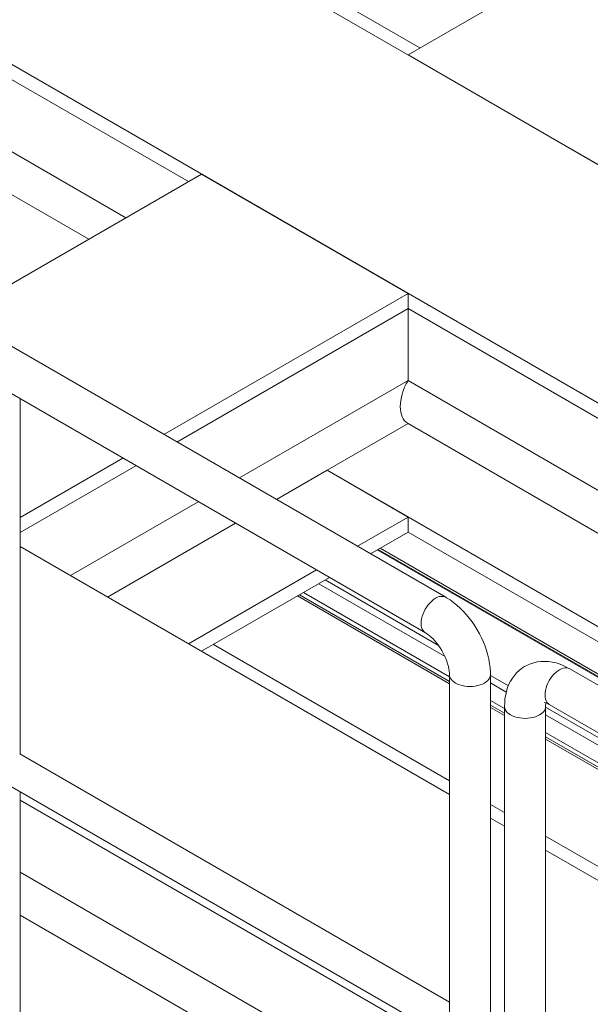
# Model space of a CAD drawing. Header units: millimetres. Extents: x 525 to 29324, y 175 to 20618.
# Tile 399 of 588: x 21071 to 21657, y 14160 to 15171. Entities that reach past the tile are written whole.
import ezdxf

# ---------------------------------------------------------------- set-up
doc = ezdxf.new("R2010")
doc.units = ezdxf.units.MM
doc.linetypes.add('SLD-Continua', pattern=[0])

msp = doc.modelspace()

# ---------------------------------------------------------------- linework, layer by layer
at = {"color": 7, "linetype": 'SLD-Continua', "lineweight": 18, "ltscale": 35}
for p, q in [((23616.2, 13896), (19815.4, 16089.6)), ((23616.2, 13896), (19815.4, 16089.6)), ((23616.2, 13896), (19815.4, 16089.6)), ((23616.2, 13896), (19815.4, 16089.6)), ((23616.2, 13896), (19815.4, 16089.6)), ((23262.7, 13855.2), (19603.3, 15967.2)), ((23262.7, 13855.2), (19603.3, 15967.2)), ((23262.7, 13855.2), (19603.3, 15967.2)), ((23262.7, 13855.2), (19603.3, 15967.2)), ((23262.7, 13855.2), (19603.3, 15967.2)), ((21482.3, 15141.8), (20916.7, 15468.2)), ((21482.3, 15141.8), (20916.7, 15468.2)), ((21482.3, 15141.8), (20916.7, 15468.2)), ((21482.3, 15141.8), (20916.7, 15468.2)), ((21482.3, 15141.8), (20916.7, 15468.2)), ((21244.4, 15004.5), (20480.1, 15445.6)), ((21244.4, 15004.5), (20480.1, 15445.6)), ((21244.4, 15004.5), (20480.1, 15445.6)), ((21244.4, 15004.5), (20480.1, 15445.6)), ((21244.4, 15004.5), (20480.1, 15445.6)), ((21470, 15134.7), (21929.6, 15399.9)), ((21470, 15134.7), (21929.6, 15399.9)), ((21470, 15134.7), (21929.6, 15399.9)), ((21470, 15134.7), (21929.6, 15399.9)), ((21470, 15134.7), (21929.6, 15399.9)), ((21508.8, 14578), (20130, 15373.8)), ((21180.3, 14967.5), (20480.1, 15371.7)), ((21180.3, 14967.5), (20480.1, 15371.7)), ((21180.3, 14967.5), (20480.1, 15371.7)), ((21180.3, 14967.5), (20480.1, 15371.7)), ((21180.3, 14967.5), (20480.1, 15371.7)), ((21142.2, 14945.5), (20480.1, 15327.6)), ((21142.2, 14945.5), (20480.1, 15327.6)), ((21142.2, 14945.5), (20480.1, 15327.6)), ((21142.2, 14945.5), (20480.1, 15327.6)), ((21142.2, 14945.5), (20480.1, 15327.6)), ((21682.1, 15012.2), (21470, 15134.7)), ((21682.1, 15012.2), (21470, 15134.7)), ((21682.1, 15012.2), (21470, 15134.7)), ((21682.1, 15012.2), (21470, 15134.7)), ((21682.1, 15012.2), (21470, 15134.7)), ((21007.1, 14867.5), (21257.9, 15012.2)), ((21007.1, 14867.5), (21257.9, 15012.2)), ((21007.1, 14867.5), (21257.9, 15012.2)), ((21007.1, 14867.5), (21257.9, 15012.2)), ((21007.1, 14867.5), (21257.9, 15012.2)), ((21470, 14889.8), (21257.9, 15012.2)), ((21470, 14889.8), (21257.9, 15012.2)), ((21470, 14889.8), (21257.9, 15012.2)), ((21470, 14889.8), (21257.9, 15012.2)), ((21470, 14889.8), (21257.9, 15012.2)), ((21219.3, 14745.1), (21470, 14889.8)), ((21219.3, 14745.1), (21470, 14889.8)), ((21219.3, 14745.1), (21470, 14889.8)), ((21219.3, 14745.1), (21470, 14889.8)), ((21219.3, 14745.1), (21470, 14889.8)), ((21470, 14889.8), (21470, 14874.3)), ((21470, 14889.8), (21470, 14874.3)), ((21470, 14889.8), (21470, 14874.3)), ((21470, 14889.8), (21470, 14874.3)), ((21470, 14889.8), (21470, 14874.3)), ((21232.7, 14737.3), (21470, 14874.3)), ((21232.7, 14737.3), (21470, 14874.3)), ((21232.7, 14737.3), (21470, 14874.3)), ((21232.7, 14737.3), (21470, 14874.3)), ((21232.7, 14737.3), (21470, 14874.3)), ((22234.4, 14433.1), (21470, 14874.3)), ((22234.4, 14433.1), (21470, 14874.3)), ((22234.4, 14433.1), (21470, 14874.3)), ((22234.4, 14433.1), (21470, 14874.3)), ((22234.4, 14433.1), (21470, 14874.3)), ((21470, 14874.3), (21470, 14800.3)), ((21470, 14874.3), (21470, 14800.3)), ((21470, 14874.3), (21470, 14800.3)), ((21470, 14874.3), (21470, 14800.3)), ((21470, 14874.3), (21470, 14800.3)), ((21296.8, 14700.4), (21470, 14800.3)), ((21296.8, 14700.4), (21470, 14800.3)), ((21296.8, 14700.4), (21470, 14800.3)), ((21296.8, 14700.4), (21470, 14800.3)), ((21296.8, 14700.4), (21470, 14800.3)), ((22170.3, 14396.2), (21470, 14800.3)), ((22170.3, 14396.2), (21470, 14800.3)), ((22170.3, 14396.2), (21470, 14800.3)), ((22170.3, 14396.2), (21470, 14800.3)), ((22170.3, 14396.2), (21470, 14800.3)), ((21050.5, 14793.9), (21487.8, 14541.5)), ((21071.5, 14417), (21071.5, 14781.7)), ((21470, 14756.2), (21386.9, 14708.3)), ((21470, 14756.2), (21386.9, 14708.3)), ((21470, 14756.2), (21386.9, 14708.3)), ((21470, 14756.2), (21386.9, 14708.3)), ((21470, 14756.2), (21386.9, 14708.3)), ((22132.1, 14374.1), (21470, 14756.2)), ((22132.1, 14374.1), (21470, 14756.2)), ((22132.1, 14374.1), (21470, 14756.2)), ((22132.1, 14374.1), (21470, 14756.2)), ((22132.1, 14374.1), (21470, 14756.2)), ((21071.5, 14659.8), (21177.1, 14720.8)), ((21071.5, 14659.8), (21177.1, 14720.8)), ((21071.5, 14659.8), (21177.1, 14720.8)), ((21071.5, 14659.8), (21177.1, 14720.8)), ((21071.5, 14659.8), (21177.1, 14720.8)), ((21071.5, 14644.3), (21190.5, 14713)), ((21071.5, 14644.3), (21190.5, 14713)), ((21071.5, 14644.3), (21190.5, 14713)), ((21071.5, 14644.3), (21190.5, 14713)), ((21071.5, 14644.3), (21190.5, 14713)), ((21335, 14678.3), (21386.9, 14708.3)), ((21335, 14678.3), (21386.9, 14708.3)), ((21335, 14678.3), (21386.9, 14708.3)), ((21335, 14678.3), (21386.9, 14708.3)), ((21335, 14678.3), (21386.9, 14708.3)), ((22049, 14326.2), (21386.9, 14708.3)), ((22049, 14326.2), (21386.9, 14708.3)), ((22049, 14326.2), (21386.9, 14708.3)), ((22049, 14326.2), (21386.9, 14708.3)), ((22049, 14326.2), (21386.9, 14708.3)), ((21470, 14660.3), (21386.9, 14708.3)), ((21470, 14660.3), (21386.9, 14708.3)), ((21470, 14660.3), (21386.9, 14708.3)), ((21470, 14660.3), (21386.9, 14708.3)), ((21470, 14660.3), (21386.9, 14708.3)), ((21123.3, 14600.2), (21254.6, 14676)), ((21123.3, 14600.2), (21254.6, 14676)), ((21123.3, 14600.2), (21254.6, 14676)), ((21123.3, 14600.2), (21254.6, 14676)), ((21123.3, 14600.2), (21254.6, 14676)), ((21161.5, 14578.2), (21292.8, 14654)), ((21161.5, 14578.2), (21292.8, 14654)), ((21161.5, 14578.2), (21292.8, 14654)), ((21161.5, 14578.2), (21292.8, 14654)), ((21161.5, 14578.2), (21292.8, 14654)), ((21418.1, 14630.4), (21470, 14660.3)), ((21418.1, 14630.4), (21470, 14660.3)), ((21418.1, 14630.4), (21470, 14660.3)), ((21418.1, 14630.4), (21470, 14660.3)), ((21418.1, 14630.4), (21470, 14660.3)), ((21470, 14660.3), (21470, 14644.8)), ((21470, 14660.3), (21470, 14644.8)), ((21470, 14660.3), (21470, 14644.8)), ((21470, 14660.3), (21470, 14644.8)), ((21470, 14660.3), (21470, 14644.8)), ((21431.5, 14622.6), (21470, 14644.8)), ((21431.5, 14622.6), (21470, 14644.8)), ((21431.5, 14622.6), (21470, 14644.8)), ((21431.5, 14622.6), (21470, 14644.8)), ((21431.5, 14622.6), (21470, 14644.8)), ((22035.6, 14318.4), (21470, 14644.8)), ((22035.6, 14318.4), (21470, 14644.8)), ((22035.6, 14318.4), (21470, 14644.8)), ((22035.6, 14318.4), (21470, 14644.8)), ((22035.6, 14318.4), (21470, 14644.8)), ((21512.6, 14375.5), (21071.5, 14630.1)), ((21512.6, 14375.5), (21071.5, 14630.1)), ((21512.6, 14375.5), (21071.5, 14630.1)), ((21512.6, 14375.5), (21071.5, 14630.1)), ((21512.6, 14375.5), (21071.5, 14630.1)), ((21438.4, 14626.6), (22003.9, 14300.1)), ((21438.4, 14626.6), (22003.9, 14300.1)), ((21438.4, 14626.6), (22003.9, 14300.1)), ((21438.4, 14626.6), (22003.9, 14300.1)), ((21438.4, 14626.6), (22003.9, 14300.1)), ((22004.8, 14300.7), (21439.3, 14627.1)), ((22004.8, 14300.7), (21439.3, 14627.1)), ((22004.8, 14300.7), (21439.3, 14627.1)), ((22004.8, 14300.7), (21439.3, 14627.1)), ((22004.8, 14300.7), (21439.3, 14627.1)), ((22006.9, 14301.9), (21441.4, 14628.3)), ((22006.9, 14301.9), (21441.4, 14628.3)), ((22006.9, 14301.9), (21441.4, 14628.3)), ((22006.9, 14301.9), (21441.4, 14628.3)), ((22006.9, 14301.9), (21441.4, 14628.3)), ((21244.5, 14530.2), (21375.9, 14606)), ((21244.5, 14530.2), (21375.9, 14606)), ((21244.5, 14530.2), (21375.9, 14606)), ((21244.5, 14530.2), (21375.9, 14606)), ((21244.5, 14530.2), (21375.9, 14606)), ((21258, 14522.5), (21389.3, 14598.3)), ((21258, 14522.5), (21389.3, 14598.3)), ((21258, 14522.5), (21389.3, 14598.3)), ((21258, 14522.5), (21389.3, 14598.3)), ((21258, 14522.5), (21389.3, 14598.3)), ((21501.3, 14528.6), (21384.9, 14595.7)), ((21501.3, 14528.6), (21384.9, 14595.7)), ((21501.3, 14528.6), (21384.9, 14595.7)), ((21501.3, 14528.6), (21384.9, 14595.7)), ((21501.3, 14528.6), (21384.9, 14595.7)), ((21512.6, 14496.3), (21362.6, 14582.8)), ((21512.6, 14496.3), (21362.6, 14582.8)), ((21512.6, 14496.3), (21362.6, 14582.8)), ((21512.6, 14496.3), (21362.6, 14582.8)), ((21512.6, 14496.3), (21362.6, 14582.8)), ((21508, 14517), (21378.3, 14591.9)), ((21508, 14517), (21378.3, 14591.9)), ((21508, 14517), (21378.3, 14591.9)), ((21508, 14517), (21378.3, 14591.9)), ((21508, 14517), (21378.3, 14591.9)), ((21512.6, 14489.2), (21356.5, 14579.3)), ((21512.6, 14489.2), (21356.5, 14579.3)), ((21512.6, 14489.2), (21356.5, 14579.3)), ((21512.6, 14489.2), (21356.5, 14579.3)), ((21512.6, 14489.2), (21356.5, 14579.3)), ((21512.6, 14491.6), (21358.6, 14580.5)), ((21512.6, 14491.6), (21358.6, 14580.5)), ((21512.6, 14491.6), (21358.6, 14580.5)), ((21512.6, 14491.6), (21358.6, 14580.5)), ((21512.6, 14491.6), (21358.6, 14580.5)), ((21512.6, 14389.7), (21270.2, 14529.5)), ((21512.6, 14389.7), (21270.2, 14529.5)), ((21512.6, 14389.7), (21270.2, 14529.5)), ((21512.6, 14389.7), (21270.2, 14529.5)), ((21512.6, 14389.7), (21270.2, 14529.5)), ((23015, 13708.7), (21636.1, 14504.5)), ((21512.6, 14498.5), (21512.6, 14136.5)), ((21554.7, 13654.1), (21554.7, 14498.5)), ((21573.1, 14487.1), (21554.7, 14497.7)), ((21573.1, 14487.1), (21554.7, 14497.7)), ((21573.1, 14487.1), (21554.7, 14497.7)), ((21573.1, 14487.1), (21554.7, 14497.7)), ((21573.1, 14487.1), (21554.7, 14497.7)), ((21570.9, 14480.7), (21554.7, 14490)), ((21570.9, 14480.7), (21554.7, 14490)), ((21570.9, 14480.7), (21554.7, 14490)), ((21570.9, 14480.7), (21554.7, 14490)), ((21570.9, 14480.7), (21554.7, 14490)), ((21569.1, 14463.7), (21554.7, 14472)), ((21569.1, 14463.7), (21554.7, 14472)), ((21569.1, 14463.7), (21554.7, 14472)), ((21569.1, 14463.7), (21554.7, 14472)), ((21569.1, 14463.7), (21554.7, 14472)), ((21569.1, 14459), (21554.7, 14467.3)), ((21569.1, 14459), (21554.7, 14467.3)), ((21569.1, 14459), (21554.7, 14467.3)), ((21569.1, 14459), (21554.7, 14467.3)), ((21569.1, 14459), (21554.7, 14467.3)), ((21569.1, 14456.6), (21554.7, 14464.9)), ((21569.1, 14456.6), (21554.7, 14464.9)), ((21569.1, 14456.6), (21554.7, 14464.9)), ((21569.1, 14456.6), (21554.7, 14464.9)), ((21569.1, 14456.6), (21554.7, 14464.9)), ((21569.1, 14465.8), (21569.1, 13621.4)), ((21611.3, 14105.5), (21611.3, 14465.8)), ((21950.5, 14269.3), (21611.3, 14465.1)), ((21950.5, 14269.3), (21611.3, 14465.1)), ((21950.5, 14269.3), (21611.3, 14465.1)), ((21950.5, 14269.3), (21611.3, 14465.1)), ((21950.5, 14269.3), (21611.3, 14465.1)), ((21615, 14468), (22052.3, 14215.6)), ((21943.8, 14265.5), (21611.3, 14457.4)), ((21943.8, 14265.5), (21611.3, 14457.4)), ((21943.8, 14265.5), (21611.3, 14457.4)), ((21943.8, 14265.5), (21611.3, 14457.4)), ((21943.8, 14265.5), (21611.3, 14457.4)), ((21928.2, 14256.4), (21611.3, 14439.3)), ((21928.2, 14256.4), (21611.3, 14439.3)), ((21928.2, 14256.4), (21611.3, 14439.3)), ((21928.2, 14256.4), (21611.3, 14439.3)), ((21928.2, 14256.4), (21611.3, 14439.3)), ((21924.1, 14254.1), (21611.3, 14434.6)), ((21924.1, 14254.1), (21611.3, 14434.6)), ((21924.1, 14254.1), (21611.3, 14434.6)), ((21924.1, 14254.1), (21611.3, 14434.6)), ((21924.1, 14254.1), (21611.3, 14434.6)), ((21922, 14252.9), (21611.3, 14432.2)), ((21922, 14252.9), (21611.3, 14432.2)), ((21922, 14252.9), (21611.3, 14432.2)), ((21922, 14252.9), (21611.3, 14432.2)), ((21922, 14252.9), (21611.3, 14432.2)), ((21512.6, 14162.5), (21071.2, 14417.2)), ((21054.5, 14388.3), (21512.6, 14123.9)), ((21071.5, 13933), (21071.5, 14378.4)), ((21512.6, 14115.2), (21071.5, 14369.7)), ((21512.6, 14115.2), (21071.5, 14369.7)), ((21512.6, 14115.2), (21071.5, 14369.7)), ((21512.6, 14115.2), (21071.5, 14369.7)), ((21512.6, 14115.2), (21071.5, 14369.7)), ((21569.1, 14357), (21554.7, 14365.3)), ((21569.1, 14357), (21554.7, 14365.3)), ((21569.1, 14357), (21554.7, 14365.3)), ((21569.1, 14357), (21554.7, 14365.3)), ((21569.1, 14357), (21554.7, 14365.3)), ((21569.1, 14342.9), (21554.7, 14351.2)), ((21569.1, 14342.9), (21554.7, 14351.2)), ((21569.1, 14342.9), (21554.7, 14351.2)), ((21569.1, 14342.9), (21554.7, 14351.2)), ((21569.1, 14342.9), (21554.7, 14351.2)), ((21835.8, 14203.1), (21611.3, 14332.7)), ((21835.8, 14203.1), (21611.3, 14332.7)), ((21835.8, 14203.1), (21611.3, 14332.7)), ((21835.8, 14203.1), (21611.3, 14332.7)), ((21835.8, 14203.1), (21611.3, 14332.7)), ((22052.3, 14064), (21611.3, 14318.5)), ((22052.3, 14064), (21611.3, 14318.5)), ((22052.3, 14064), (21611.3, 14318.5)), ((22052.3, 14064), (21611.3, 14318.5)), ((22052.3, 14064), (21611.3, 14318.5)), ((21512.6, 14041.2), (21071.5, 14295.7)), ((21512.6, 14041.2), (21071.5, 14295.7)), ((21512.6, 14041.2), (21071.5, 14295.7)), ((21512.6, 14041.2), (21071.5, 14295.7)), ((21512.6, 14041.2), (21071.5, 14295.7)), ((21495.7, 14006.8), (21071.5, 14251.6)), ((21495.7, 14006.8), (21071.5, 14251.6)), ((21495.7, 14006.8), (21071.5, 14251.6)), ((21495.7, 14006.8), (21071.5, 14251.6)), ((21495.7, 14006.8), (21071.5, 14251.6))]:
    msp.add_line(p, q, dxfattribs=at)
at = {"color": 7, "linetype": 'SLD-Continua', "lineweight": 18, "ltscale": 35, "flags": 128}
for points in [[(21508.8, 14578), (21507.4, 14578.6), (21505.7, 14578.9), (21504, 14578.9), (21502.1, 14578.6), (21500.2, 14577.9), (21498.3, 14576.9), (21496.3, 14575.7), (21494.4, 14574.1), (21492.6, 14572.3), (21490.8, 14570.3), (21489.2, 14568.2), (21487.7, 14565.8), (21486.5, 14563.4), (21485.4, 14560.9), (21484.5, 14558.4), (21483.9, 14555.9), (21483.5, 14553.4), (21483.4, 14551.1), (21483.5, 14549), (21483.9, 14547), (21484.5, 14545.2), (21485.4, 14543.7), (21486.5, 14542.4), (21487.7, 14541.5), (21487.8, 14541.5)], [(21498.3, 14576.9), (21496.3, 14575.7), (21494.4, 14574.1), (21492.6, 14572.3), (21490.8, 14570.3), (21489.2, 14568.2), (21487.7, 14565.8), (21486.5, 14563.4), (21485.4, 14560.9), (21484.5, 14558.4), (21483.9, 14555.9), (21483.5, 14553.4), (21483.4, 14551.1), (21483.5, 14549), (21483.9, 14547), (21484.5, 14545.2), (21485.4, 14543.7), (21486.5, 14542.4), (21487.7, 14541.5), (21487.8, 14541.5)], [(21508.8, 14578), (21507.4, 14578.6), (21505.7, 14578.9), (21504, 14578.9), (21502.1, 14578.6), (21500.2, 14577.9), (21498.3, 14576.9)], [(21554.7, 14498.5), (21554.7, 14501), (21554.4, 14505.4), (21553.8, 14509.8), (21553, 14514.3), (21552, 14518.7), (21550.7, 14523.2), (21549.2, 14527.6), (21547.5, 14532), (21545.5, 14536.3), (21543.4, 14540.5), (21541.1, 14544.6), (21538.6, 14548.7), (21536, 14552.6), (21533.1, 14556.3), (21530.1, 14560), (21527, 14563.4), (21523.7, 14566.7), (21520.3, 14569.8), (21516.8, 14572.6), (21513.2, 14575.3), (21509.6, 14577.5), (21508.8, 14578)], [(21487.8, 14541.5), (21488.6, 14541), (21490.2, 14539.9), (21492, 14538.5), (21493.8, 14536.9), (21495.7, 14535.2), (21497.6, 14533.1), (21499.5, 14530.9), (21501.3, 14528.6), (21503, 14526.1), (21504.7, 14523.4), (21506.2, 14520.7), (21507.6, 14517.9), (21508.8, 14515.1), (21509.9, 14512.4), (21510.7, 14509.7), (21511.5, 14507), (21512, 14504.6), (21512.3, 14502.3), (21512.5, 14500.2), (21512.6, 14498.5)], [(21636.1, 14504.5), (21633.9, 14505.7), (21630, 14507.6), (21626.1, 14509.2), (21622.1, 14510.5), (21618.1, 14511.4), (21614.2, 14511.9), (21610.3, 14512.2), (21606.5, 14512), (21602.8, 14511.6), (21599.3, 14510.8), (21595.9, 14509.8), (21592.7, 14508.4), (21589.6, 14506.8), (21586.7, 14504.9), (21584, 14502.7), (21581.5, 14500.3), (21579.3, 14497.7), (21577.2, 14494.9), (21575.4, 14491.9), (21573.7, 14488.7), (21572.3, 14485.3), (21571.2, 14481.7), (21570.3, 14477.9), (21569.6, 14473.9), (21569.3, 14469.8), (21569.1, 14465.8)], [(21615, 14468), (21615, 14468), (21613.7, 14469), (21612.7, 14470.2), (21611.8, 14471.7), (21611.2, 14473.5), (21610.8, 14475.5), (21610.7, 14477.7), (21610.8, 14480), (21611.2, 14482.4), (21611.8, 14484.9), (21612.7, 14487.4), (21613.7, 14489.9), (21615, 14492.4), (21616.5, 14494.7), (21618.1, 14496.9), (21619.9, 14498.9), (21621.7, 14500.7), (21623.6, 14502.2), (21625.6, 14503.5), (21627.5, 14504.5), (21629.4, 14505.1), (21631.3, 14505.5), (21633, 14505.5), (21634.6, 14505.2), (21636.1, 14504.5)], [(21615, 14468), (21615, 14468), (21613.7, 14469), (21612.7, 14470.2), (21611.8, 14471.7), (21611.2, 14473.5), (21610.8, 14475.5), (21610.7, 14477.7), (21610.8, 14480), (21611.2, 14482.4), (21611.8, 14484.9), (21612.7, 14487.4), (21613.7, 14489.9), (21615, 14492.4), (21616.5, 14494.7), (21618.1, 14496.9), (21619.9, 14498.9), (21621.7, 14500.7), (21623.6, 14502.2), (21625.6, 14503.5)], [(21625.6, 14503.5), (21627.5, 14504.5), (21629.4, 14505.1), (21631.3, 14505.5), (21633, 14505.5), (21634.6, 14505.2), (21636.1, 14504.5)], [(21512.6, 14498.5), (21512.7, 14496.9), (21513.3, 14495.3), (21514.2, 14493.8), (21515.4, 14492.4), (21516.9, 14491.1), (21518.7, 14489.9), (21520.8, 14488.8), (21523.1, 14488), (21525.6, 14487.3), (21528.2, 14486.7), (21530.9, 14486.4), (21533.6, 14486.3), (21536.4, 14486.4), (21539.1, 14486.7), (21541.7, 14487.3), (21544.2, 14488), (21546.5, 14488.8), (21548.6, 14489.9), (21550.4, 14491.1), (21551.9, 14492.4), (21553.1, 14493.8), (21554, 14495.3), (21554.5, 14496.9), (21554.7, 14498.5)], [(21512.6, 14498.5), (21512.7, 14496.9), (21513.3, 14495.3), (21514.2, 14493.8), (21515.4, 14492.4), (21516.9, 14491.1), (21518.7, 14489.9), (21520.8, 14488.8), (21523.1, 14488), (21525.6, 14487.3), (21528.2, 14486.7), (21530.9, 14486.4), (21533.6, 14486.3), (21536.4, 14486.4), (21539.1, 14486.7), (21541.7, 14487.3), (21544.2, 14488), (21546.5, 14488.8), (21548.6, 14489.9)], [(21548.6, 14489.9), (21550.4, 14491.1), (21551.9, 14492.4), (21553.1, 14493.8), (21554, 14495.3), (21554.5, 14496.9), (21554.7, 14498.5)], [(21569.1, 14465.8), (21569.1, 14465.8), (21569.3, 14464.3), (21569.9, 14462.7), (21570.7, 14461.2), (21572, 14459.8), (21573.5, 14458.4), (21575.3, 14457.2), (21577.4, 14456.2), (21579.7, 14455.3), (21582.1, 14454.6), (21584.8, 14454.1), (21587.5, 14453.8), (21590.2, 14453.7), (21593, 14453.8), (21595.7, 14454.1), (21598.3, 14454.6), (21600.8, 14455.3), (21603, 14456.2), (21605.1, 14457.2), (21606.9, 14458.4), (21608.5, 14459.8), (21609.7, 14461.2), (21610.6, 14462.7), (21611.1, 14464.3), (21611.3, 14465.8)], [(21569.1, 14465.8), (21569.3, 14464.3), (21569.9, 14462.7), (21570.7, 14461.2), (21572, 14459.8), (21573.5, 14458.4), (21575.3, 14457.2), (21577.4, 14456.2), (21579.7, 14455.3), (21582.1, 14454.6), (21584.8, 14454.1), (21587.5, 14453.8), (21590.2, 14453.7), (21593, 14453.8), (21595.7, 14454.1), (21598.3, 14454.6), (21600.8, 14455.3), (21603, 14456.2), (21605.1, 14457.2)], [(21605.1, 14457.2), (21606.9, 14458.4), (21608.5, 14459.8), (21609.7, 14461.2), (21610.6, 14462.7), (21611.1, 14464.3), (21611.3, 14465.8)]]:
    msp.add_lwpolyline(points, dxfattribs=at)
at = {"color": 7, "linetype": 'SLD-Continua', "lineweight": 18, "ltscale": 1225}
for centre, radius, start, end in [((21607.8, 14456.8), 13.4, 57.1456, 81.4647), ((21628.4, 14466.2), 17.1, 168.5867, 181.216)]:
    msp.add_arc(centre, radius, start, end, dxfattribs=at)
msp.add_ellipse((21489.1, 14789.3), major_axis=(19.1, 33.1), ratio=0.577299, start_param=1.57093, end_param=3.141726, dxfattribs=at)
msp.add_ellipse((21489.1, 14789.3), major_axis=(19.1, 33.1), ratio=0.577299, start_param=1.57093, end_param=3.141726, dxfattribs=at)
msp.add_ellipse((21489.1, 14789.3), major_axis=(19.1, 33.1), ratio=0.577299, start_param=1.57093, end_param=3.141726, dxfattribs=at)
msp.add_ellipse((21489.1, 14789.3), major_axis=(19.1, 33.1), ratio=0.577299, start_param=1.57093, end_param=3.141726, dxfattribs=at)
msp.add_ellipse((21489.1, 14789.3), major_axis=(19.1, 33.1), ratio=0.577299, start_param=1.57093, end_param=3.141726, dxfattribs=at)

doc.saveas('drawing.dxf')
